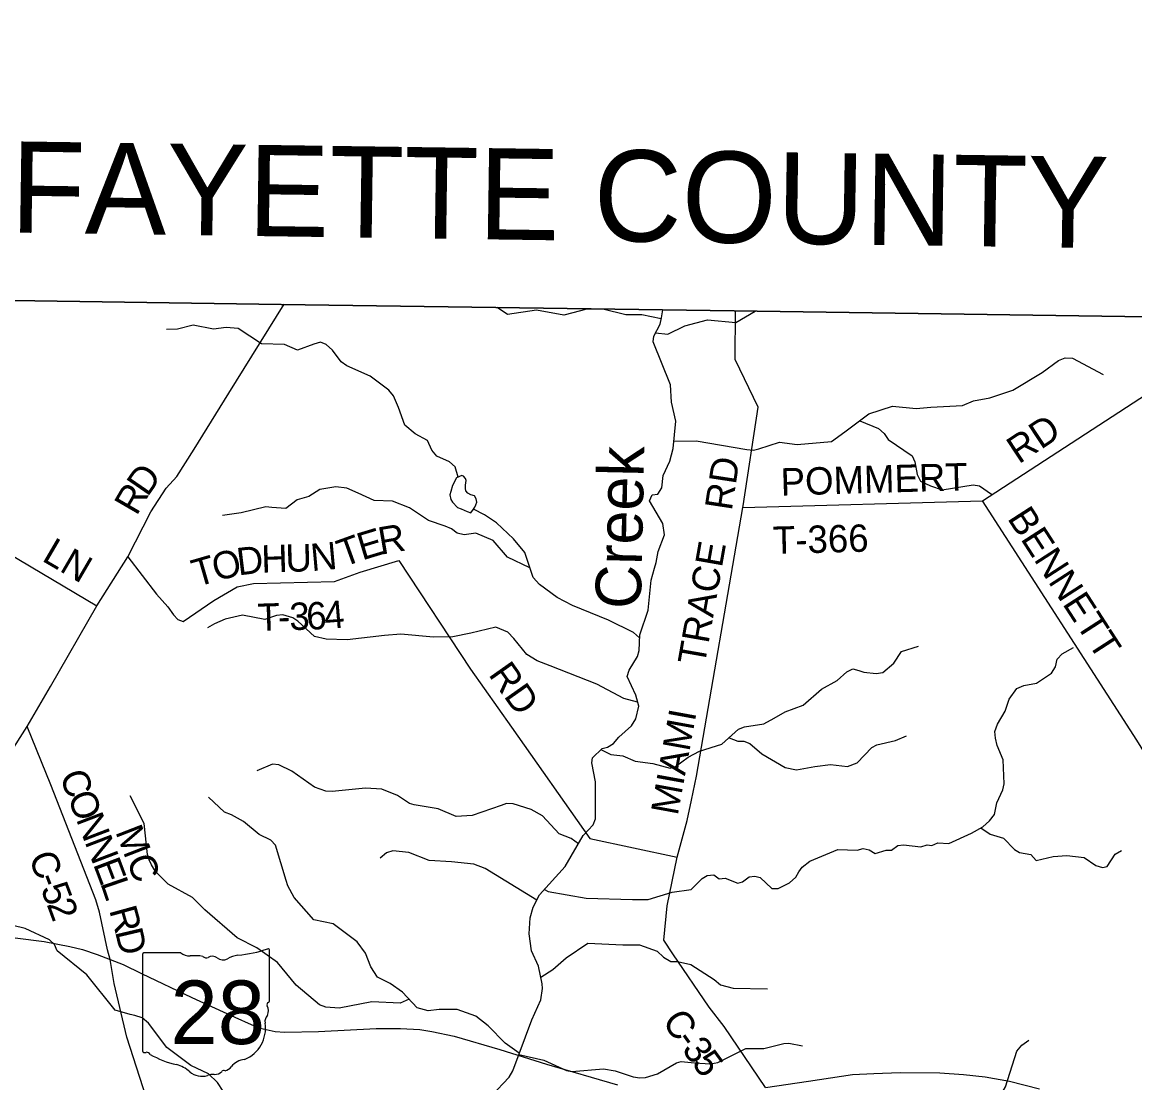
# Model space of a CAD drawing. Extents: x 1525783 to 1900577, y 218250 to 627376.
# Drawn here: x 1690840 to 1703033, y 494716 to 506340 of the extents above; entities that cross this region are included whole.
import ezdxf

# ---------------------------------------------------------------- set-up
doc = ezdxf.new("R2010")
doc.units = 0
for name, color, linetype in [('GM_X_Adjacent_County', 7, 'Continuous'), ('GM_X_Adjacent_County_Text', 7, 'Continuous'), ('GM_X_County', 7, 'Continuous'), ('GM_X_County_Road', 7, 'Continuous'), ('GM_X_County_Road_Text', 7, 'Continuous'), ('GM_X_Minor_Lake', 7, 'Continuous'), ('GM_X_Minor_River', 7, 'Continuous'), ('GM_X_Minor_River_Text', 7, 'Continuous'), ('GM_X_State_Location', 7, 'Continuous'), ('GM_X_State_Route', 7, 'Continuous'), ('GM_X_State_Shield', 7, 'Continuous'), ('GM_X_Township', 7, 'Continuous'), ('GM_X_Township_Road', 7, 'Continuous'), ('GM_X_Township_Road_Text', 7, 'Continuous')]:
    doc.layers.add(name, color=color, linetype=linetype)

msp = doc.modelspace()

# ---------------------------------------------------------------- linework, layer by layer
at = {"layer": 'GM_X_Adjacent_County'}
msp.add_lwpolyline([(1704437, 503092), (1698641, 503176), (1693676, 503248), (1687539, 503338), (1685835, 503363), (1685430, 503373), (1682405, 503448), (1678903, 503534), (1673166, 503675), (1669035, 503777), (1664966, 503877), (1660848, 503978), (1660124, 503996), (1660668, 511007), (1660679, 511141), (1661136, 517041), (1661161, 517359), (1661469, 521334), (1662403, 533380)], dxfattribs=at)
at = {"layer": 'GM_X_County'}
msp.add_lwpolyline([(1648788, 495779), (1655741, 500852), (1655787, 500886), (1658265, 502686), (1659262, 503388), (1660124, 503996), (1660848, 503978), (1664966, 503877), (1669035, 503777), (1673166, 503675), (1678903, 503534), (1682405, 503448), (1685430, 503373), (1685835, 503363), (1687539, 503338), (1693676, 503248), (1698641, 503176), (1704437, 503092)], dxfattribs=at)
at = {"layer": 'GM_X_County_Road'}
for points in [[(1689294, 496408), (1689399, 496556), (1689765, 497023), (1690324, 497729), (1690894, 498622), (1691150, 499061), (1691658, 499944), (1691997, 500481), (1692251, 500973), (1692417, 501232), (1692533, 501361), (1692726, 501660), (1693105, 502273), (1693711, 503249)], [(1698986, 494662), (1698532, 495331), (1698367, 495544), (1697969, 496129), (1697870, 496278), (1697909, 496656), (1698018, 497188), (1698129, 497589), (1698176, 497815), (1698229, 498078), (1698738, 501020), (1698741, 501038), (1698907, 502121), (1698653, 502642), (1698656, 503177)], [(1691805, 496067), (1691776, 496173), (1691688, 496585), (1691645, 496722), (1691155, 497980), (1690894, 498622)]]:
    msp.add_lwpolyline(points, dxfattribs=at)
at = {"layer": 'GM_X_Minor_Lake'}
for points in [[(1695787, 501004), (1695799, 501026), (1695813, 501050), (1695822, 501080), (1695816, 501116), (1695795, 501150), (1695757, 501161), (1695723, 501177), (1695702, 501204), (1695698, 501230), (1695698, 501266), (1695705, 501316), (1695699, 501340), (1695676, 501366), (1695656, 501371), (1695601, 501347), (1695554, 501262), (1695537, 501196), (1695527, 501160), (1695538, 501110), (1695556, 501079)], [(1695556, 501079), (1695612, 501022), (1695650, 501005), (1695684, 500991), (1695716, 500978), (1695758, 500961), (1695787, 501004)]]:
    msp.add_lwpolyline(points, dxfattribs=at)
at = {"layer": 'GM_X_Minor_River'}
for points in [[(1697844, 503091), (1697629, 503132), (1697456, 503134), (1697204, 503194), (1697024, 503195), (1696958, 503178), (1696777, 503131), (1696475, 503184), (1696157, 503135), (1696045, 503215)], [(1697957, 502177), (1697946, 502366), (1697754, 502836), (1697761, 502899), (1697830, 503032), (1697847, 503102), (1697860, 503188)], [(1697781, 502937), (1697915, 502921), (1698103, 503012), (1698350, 503078), (1698660, 503049), (1698871, 503173)], [(1694910, 502247), (1694859, 502308), (1694652, 502460), (1694398, 502573), (1694335, 502619), (1694240, 502744), (1694172, 502807), (1694110, 502832), (1694034, 502812), (1693857, 502747), (1693713, 502809), (1693463, 502817), (1693206, 502982), (1693075, 502995), (1692937, 502976), (1692713, 503020), (1692542, 502975), (1692422, 502974)], [(1701267, 502189), (1701443, 502222), (1701698, 502306), (1702019, 502502), (1702196, 502634), (1702269, 502660), (1702349, 502657), (1702688, 502480)], [(1695618, 501355), (1695585, 501468), (1695522, 501521), (1695383, 501585), (1695328, 501650), (1695283, 501755), (1695146, 501829), (1695033, 501923), (1694964, 502118), (1694910, 502247)], [(1697493, 499238), (1697583, 499387), (1697601, 499455), (1697607, 499625), (1697701, 499897), (1697734, 500225), (1697770, 500357), (1697787, 500417), (1697811, 500539), (1697879, 500722), (1697861, 500845), (1697715, 501096), (1697744, 501159), (1697806, 501168), (1697851, 501238), (1697863, 501372), (1697939, 501530), (1697973, 501667), (1698002, 501966), (1697957, 502177)], [(1697981, 501750), (1698225, 501752), (1698780, 501658), (1698854, 501651), (1698912, 501664), (1699140, 501739), (1699334, 501711), (1699711, 501746), (1699854, 501852), (1700120, 502049), (1700377, 502131), (1700637, 502106), (1700798, 502121), (1701146, 502141), (1701267, 502189)], [(1700018, 501973), (1700223, 501887), (1700285, 501834), (1700330, 501765), (1700595, 501587), (1700623, 501520), (1700647, 501382), (1700686, 501311), (1700793, 501259), (1700921, 501216), (1701262, 501271), (1701330, 501260), (1701461, 501166)], [(1696404, 500359), (1696158, 500476), (1696002, 500660), (1695811, 500739), (1695682, 500721), (1695605, 500740), (1695545, 500787), (1695476, 500816), (1695292, 500879), (1695086, 501016), (1694897, 501091), (1694697, 501099), (1694522, 501180), (1694398, 501232), (1694276, 501248), (1694102, 501218), (1693980, 501143), (1693854, 501107), (1693728, 501011), (1693576, 501023), (1693508, 501028), (1693241, 500963), (1693034, 500932)], [(1697606, 499591), (1697539, 499650), (1697267, 499787), (1696871, 499948), (1696702, 500035), (1696508, 500178), (1696439, 500253), (1696348, 500527), (1696223, 500677), (1696037, 500854), (1695908, 500940), (1695787, 501004)], [(1697584, 498887), (1697435, 498926), (1697137, 499085), (1696627, 499286), (1696485, 499342), (1696372, 499410), (1696229, 499586), (1696162, 499656), (1696032, 499709), (1695757, 499645), (1695560, 499604), (1695346, 499599), (1694990, 499634), (1694809, 499620), (1694400, 499570), (1694170, 499579), (1694042, 499607), (1693862, 499774), (1693805, 499813), (1693695, 499846), (1693627, 499839), (1693500, 499795), (1693255, 499840), (1693064, 499799), (1692947, 499746), (1692872, 499703)], [(1696563, 496835), (1696605, 496814), (1697020, 496740), (1697527, 496723), (1697701, 496723), (1697964, 496804), (1698173, 496835), (1698293, 496953), (1698348, 496989), (1698418, 496996), (1698477, 496951), (1698543, 496958), (1698681, 496904), (1698733, 496919), (1698808, 496974), (1698870, 496981), (1698926, 496967), (1699054, 496845), (1699125, 496844), (1699250, 496906), (1699319, 496971), (1699351, 497027), (1699386, 497079), (1699471, 497146), (1699780, 497272), (1699990, 497267), (1700056, 497284), (1700122, 497269), (1700188, 497228), (1700310, 497264), (1700366, 497266), (1700435, 497315), (1700499, 497324), (1700689, 497303), (1700756, 497322), (1700810, 497316), (1700876, 497345), (1700996, 497339), (1701242, 497452), (1701367, 497522), (1701442, 497585), (1701494, 497655), (1701523, 497785), (1701588, 497926), (1701601, 497994), (1701590, 498255), (1701525, 498412), (1701506, 498493), (1701499, 498565), (1701528, 498645), (1701614, 498788), (1701656, 498922), (1701740, 499039), (1701817, 499070), (1701955, 499096), (1702121, 499204), (1702164, 499274), (1702183, 499358), (1702236, 499419), (1702363, 499487)], [(1697183, 498369), (1697289, 498313), (1697423, 498299), (1697557, 498239), (1697751, 498214), (1697942, 498165), (1698001, 498184), (1698140, 498283), (1698263, 498351), (1698509, 498426), (1698691, 498590), (1698756, 498617), (1698967, 498650), (1699082, 498713), (1699203, 498783), (1699398, 498853), (1699599, 499030), (1699771, 499124), (1699878, 499221), (1699943, 499254), (1700010, 499233), (1700062, 499216), (1700200, 499201), (1700271, 499214), (1700392, 499314), (1700476, 499443), (1700661, 499503)], [(1695983, 494571), (1696177, 494777), (1696216, 494847), (1696424, 495407), (1696525, 495625), (1696541, 495749), (1696538, 495799), (1696499, 495992), (1696423, 496163), (1696396, 496350), (1696406, 496522), (1696438, 496640), (1696510, 496776), (1696791, 497086), (1696988, 497425), (1697096, 497543), (1697121, 497609), (1697121, 498016), (1697084, 498221), (1697091, 498279), (1697194, 498380), (1697255, 498395), (1697319, 498434), (1697380, 498504), (1697518, 498628), (1697564, 498704), (1697596, 498842), (1697563, 498966), (1697470, 499170), (1697493, 499238)], [(1698588, 498497), (1698683, 498460), (1698750, 498461), (1698815, 498436), (1698944, 498320), (1699202, 498170), (1699324, 498146), (1699525, 498183), (1699699, 498205), (1699883, 498184), (1699990, 498223), (1700152, 498389), (1700207, 498421), (1700410, 498468), (1700533, 498520)], [(1696936, 497335), (1696856, 497394), (1696726, 497444), (1696541, 497643), (1696418, 497711), (1696220, 497774), (1696146, 497775), (1696088, 497754), (1695770, 497644), (1695597, 497636), (1695398, 497719), (1695137, 497761), (1695083, 497778), (1694954, 497866), (1694781, 497934), (1694601, 497945), (1694236, 497908), (1694168, 497913), (1694042, 497955), (1693794, 498131), (1693653, 498199), (1693581, 498208), (1693410, 498136)], [(1695080, 495632), (1694981, 495590), (1694673, 495604), (1694313, 495535), (1694169, 495543), (1694097, 495570), (1693842, 495784), (1693638, 496034), (1693412, 496193), (1693197, 496306), (1692841, 496612), (1692705, 496748), (1692439, 496892), (1692302, 497030), (1692255, 497105), (1692232, 497158), (1692213, 497216), (1692178, 497558), (1692024, 497860)], [(1696287, 495040), (1696132, 495149), (1695948, 495338), (1695812, 495444), (1695607, 495517), (1695410, 495520), (1695290, 495503), (1695170, 495537), (1695009, 495708), (1694872, 495802), (1694735, 495872), (1694662, 495987), (1694602, 496138), (1694510, 496260), (1694249, 496458), (1694035, 496501), (1693820, 496747), (1693752, 496876), (1693731, 496934), (1693616, 497319), (1693563, 497374), (1693438, 497436), (1693266, 497578), (1693132, 497651), (1693057, 497680), (1692881, 497846)], [(1701346, 497510), (1701448, 497439), (1701596, 497395), (1701716, 497273), (1701770, 497240), (1701894, 497218), (1701951, 497151), (1702140, 497197), (1702290, 497205), (1702478, 497186), (1702607, 497096), (1702681, 497077), (1702731, 497086), (1702819, 497221), (1702888, 497263)], [(1696478, 496716), (1695914, 497065), (1695790, 497110), (1695544, 497136), (1695298, 497151), (1695077, 497239), (1694901, 497257), (1694833, 497236), (1694764, 497179)], [(1693105, 494527), (1692980, 494717), (1692883, 494813), (1692686, 494904), (1692426, 495102), (1692222, 495368), (1692153, 495427), (1692075, 495454), (1692023, 495464), (1691860, 495511), (1691547, 495898), (1691224, 496163), (1691193, 496232), (1691138, 496283), (1690871, 496407), (1690736, 496439)], [(1696522, 495875), (1696656, 495958), (1696800, 496086), (1697039, 496245), (1697423, 496226), (1697604, 496227), (1697799, 496160), (1697868, 496093), (1697949, 496046), (1698023, 496045), (1698167, 496011), (1698425, 495849), (1698494, 495790), (1698632, 495754), (1699008, 495745)], [(1696283, 495027), (1696556, 494965), (1696804, 494849), (1696864, 494840), (1697209, 494867), (1697337, 494845), (1697536, 494781), (1697610, 494769), (1697672, 494773), (1697803, 494815), (1698009, 494934), (1698062, 494948), (1698206, 494936), (1698382, 494923), (1698464, 494938), (1698771, 495090), (1698967, 495090), (1699186, 495147), (1699240, 495148), (1699390, 495120)], [(1701094, 492554), (1701074, 492648), (1701095, 492716), (1701195, 492859), (1701204, 492929), (1701101, 493260), (1701102, 493310), (1701171, 493523), (1701215, 493930), (1701222, 494280), (1701251, 494334), (1701318, 494391), (1701441, 494448), (1701551, 494557), (1701618, 494672), (1701740, 495063), (1701795, 495129), (1701872, 495182)]]:
    msp.add_lwpolyline(points, dxfattribs=at)
at = {"layer": 'GM_X_State_Route'}
for points in [[(1690762, 496306), (1691082, 496263), (1691361, 496211), (1691501, 496175), (1691661, 496121), (1691805, 496067), (1691945, 496013), (1692148, 495915), (1692700, 495652), (1693170, 495433), (1693349, 495353), (1693446, 495315), (1693612, 495279), (1693717, 495269), (1694088, 495277), (1694720, 495309), (1694985, 495311), (1695196, 495300), (1695328, 495277), (1695575, 495225), (1696074, 495079), (1696584, 494919), (1697363, 494692)], [(1698986, 494662), (1699458, 494735), (1699699, 494769), (1699938, 494805), (1700172, 494819), (1700461, 494829), (1700895, 494824), (1701157, 494805), (1701392, 494781), (1701659, 494732), (1701989, 494651)]]:
    msp.add_lwpolyline(points, dxfattribs=at)
at = {"layer": 'GM_X_State_Shield'}
for p, q in [((1692158, 496122), (1692158, 495066)), ((1692579, 496140), (1692171, 496140)), ((1693550, 495614), (1693550, 496167)), ((1693550, 495614), (1693550, 495614))]:
    msp.add_line(p, q, dxfattribs=at)
for centre, radius, start, end in [((1692174, 496124), 16.1, 98.1301, 188.1301), ((1692676, 496263), 156, 231.6195, 271.1119), ((1693054, 497581), 1476, 275.8445, 288.9065), ((1693534, 496169), 15.5, 351.8621, 97.738), ((1692728, 495547), 562, 80.4867, 94.9883), ((1692856, 496130), 45.1, 219.7921, 297.1024), ((1692922, 496008), 93.8, 54.4667, 119.1411), ((1693043, 496175), 113, 233.8562, 294.8282), ((1693242, 495818), 297, 97.3462, 120.7689), ((1693546, 495573), 24, 107.944, 210.337), ((1693394, 495503), 144, 340.033, 23.6496), ((1693533, 495612), 16.6, 289.6038, 7.7341), ((1693605, 495383), 105, 136.8065, 186.9296), ((1693137, 495312), 369, 292.3089, 8.9858), ((1692174, 495063), 16.3, 171.9584, 258.3066), ((1692176, 495171), 124, 267.339, 280.6039), ((1692202, 495005), 44.8, 29.7484, 93.2717), ((1692767, 495954), 1066, 240.4129, 257.1985), ((1692449, 494591), 334, 47.1842, 75.836), ((1693292, 494769), 202, 94.4031, 142.5768), ((1692810, 494999), 212, 230.7004, 286.2918), ((1692932, 494634), 174, 85.6951, 111.2099), ((1692948, 494920), 113, 268.777, 315.5493), ((1693050, 494818), 31.8, 65.7517, 132.6484), ((1693036, 494963), 119, 282.8732, 323.2771)]:
    msp.add_arc(centre, radius, start, end, dxfattribs=at)
at = {"layer": 'GM_X_Township'}
msp.add_lwpolyline([(1687539, 503338), (1693676, 503248), (1698641, 503176), (1704437, 503092)], dxfattribs=at)
at = {"layer": 'GM_X_Township_Road'}
for points in [[(1698738, 501020), (1701363, 501096), (1704436, 503092)], [(1689401, 502081), (1689359, 501952), (1689340, 501742), (1689371, 501597), (1689441, 501501), (1689592, 501433), (1689737, 501408), (1689824, 501259), (1690198, 500810), (1691658, 499944)], [(1704763, 498066), (1704212, 497698), (1703954, 497545), (1703785, 497451), (1703702, 497425), (1703056, 498472), (1701363, 501096)], [(1691997, 500481), (1692312, 500073), (1692435, 499932), (1692499, 499844), (1692546, 499793), (1692605, 499770), (1692939, 500001), (1693195, 500151), (1693376, 500189), (1694264, 500211), (1694543, 500312), (1694969, 500441), (1695754, 499250), (1696201, 498615)], [(1696201, 498615), (1697061, 497393), (1698018, 497188)], [(1692697, 488700), (1692913, 488840), (1692994, 488947), (1693036, 489122), (1693079, 489244), (1693196, 489377), (1693276, 489522), (1693339, 490172), (1693400, 490524), (1693423, 490649), (1692852, 492216), (1692765, 492523), (1692711, 492833), (1692561, 493350), (1692450, 493756), (1692307, 494218), (1691987, 495216), (1691848, 495805), (1691805, 496067)]]:
    msp.add_lwpolyline(points, dxfattribs=at)

# ---------------------------------------------------------------- texts
at = {"layer": 'GM_X_Adjacent_County_Text'}
msp.add_text('FAYETTE COUNTY', height=1000, rotation=359.1853, dxfattribs=at).set_placement((1690707, 504035))
at = {"layer": 'GM_X_County_Road_Text'}
for s, rotation, p in [('RD', 81.3327, (1698616, 500979)), ('D', 55.3804, (1692213, 501129)), ('R', 59.8228, (1692093, 500922)), ('TRACE', 80.0038, (1698318, 499280)), ('MIAMI', 79.6567, (1698023, 497637)), ('C', 290.8548, (1691245, 498083)), ('O', 290.8537, (1691333, 497853)), ('N', 290.8537, (1691427, 497606)), ('MC', 291.2277, (1691857, 497468)), ('N', 290.8537, (1691521, 497359)), ('C', 290.9252, (1690907, 497190)), ('E', 290.6473, (1691614, 497113)), ('-', 290.9215, (1690995, 496960)), ('L', 288.9567, (1691693, 496905)), ('5', 290.8582, (1691039, 496845)), ('2', 290.3721, (1691105, 496673)), ('R', 285.4318, (1691791, 496609)), ('D', 283.1969, (1691856, 496375)), ('C', 304.8993, (1697845, 495389)), ('-', 305.721, (1697988, 495183)), ('3', 305.9688, (1698061, 495082)), ('5', 306.0346, (1698170, 494932))]:
    msp.add_text(s, height=300, rotation=rotation, dxfattribs=at).set_placement(p)
at = {"layer": 'GM_X_Minor_River_Text'}
msp.add_text('Creek', height=500, rotation=88.7649, dxfattribs=at).set_placement((1697619, 499906))
at = {"layer": 'GM_X_State_Location'}
for s in ['s', 'r']:
    msp.add_text(s, height=1, dxfattribs=at).set_placement((1692838, 495524))
msp.add_text('28', height=1, rotation=0, dxfattribs=at).set_placement((1692586, 495451))
at = {"layer": 'GM_X_State_Shield'}
msp.add_text('28', height=696.1, dxfattribs=at).set_placement((1692465, 495140))
at = {"layer": 'GM_X_Township_Road_Text'}
for s, rotation, p in [('RD', 33.4178, (1701761, 501492)), ('POMMERT', 1.6685, (1699156, 501151)), ('BENNETT', 302.8527, (1701630, 500903)), ('E', 16.8179, (1694565, 500440)), ('R', 9.837, (1694770, 500503)), ('T-366', 1.4054, (1699071, 500512)), ('LN', 329.7429, (1691044, 500443)), ('N', 5.1535, (1694013, 500323)), ('T', 19.9016, (1694358, 500365)), ('O', 15.0196, (1692965, 500210)), ('D', 6.9456, (1693209, 500276)), ('H', 1.6832, (1693464, 500307)), ('U', 1.4719, (1693728, 500315)), ('T', 16.1644, (1692751, 500148)), ('T', 1.706, (1693423, 499667)), ('3', 1.4323, (1693771, 499677)), ('6', 1.6874, (1693957, 499682)), ('4', 4.6188, (1694158, 499688)), ('-', 1.4208, (1693647, 499674)), ('RD', 305.1926, (1695943, 499191))]:
    msp.add_text(s, height=300, rotation=rotation, dxfattribs=at).set_placement(p)

doc.saveas('drawing.dxf')
